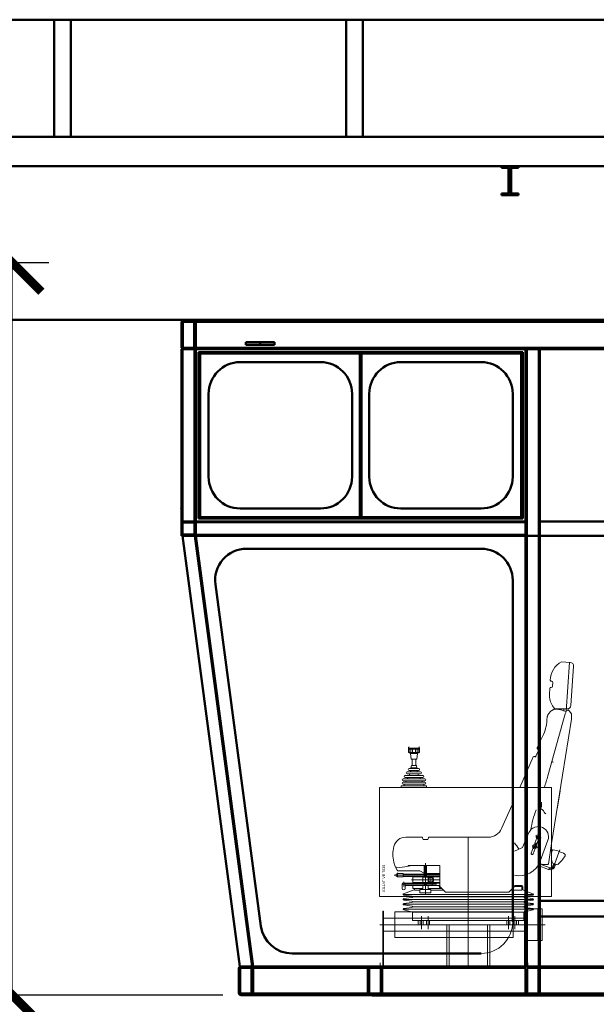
# Model space of a CAD drawing. Header units: millimetres. Extents: x 452087 to 582075, y 10891 to 81641.
# Tile 290 of 311: x 549390 to 551364, y 62368 to 65737. Entities that reach past the tile are written whole.
import ezdxf

# ---------------------------------------------------------------- set-up
doc = ezdxf.new("R2010")
doc.units = ezdxf.units.MM
doc.layers.get('Defpoints').update_dxf_attribs({"color": 8})
for name, color, linetype, lineweight in [('ГТО-1_Бергштрих', 7, 'Continuous', 25), ('ОЗиМ Металл', 1, 'Continuous', 50), ('ОЗиМ Металл тонкий', 221, 'Continuous', 15), ('ОЗиМ Размеры', 2, 'Continuous', 35)]:
    doc.layers.add(name, color=color, linetype=linetype, lineweight=lineweight)
doc.styles.add('RomanS', font='romans.shx', dxfattribs={"width": 0.7})
doc.styles.get("Standard").update_dxf_attribs({"font": 'arial.ttf'})
doc.dimstyles.new('M200', dxfattribs={"dimscale": 200, "dimtxt": 3, "dimasz": 2, "dimexe": 1.25, "dimexo": 0.625, "dimtad": 3, "dimtoh": 1, "dimdec": 0, "dimtxsty": 'RomanS', "dimblk": 'ARCHTICK', "dimblk1": 'OBLIQUE', "dimblk2": 'ARCHTICK', "dimcen": 3, "dimclrt": 2, "dimaunit": 1, "dimadec": 4, "dimazin": 0, "dimtfac": 1, "dimtdec": 0, "dimtmove": 0, "dimatfit": 3, "dimfxl": 1, "dimtfill": 1, "dimarcsym": 0})
doc.dimstyles.new('MOSOBL 1-100 (мм)', dxfattribs={"dimscale": 100, "dimtxt": 3, "dimasz": 2, "dimexe": 1.25, "dimexo": 0.625, "dimtad": 1, "dimdec": 0, "dimzin": 9, "dimtxsty": 'RomanS', "dimblk": 'ARCHTICK', "dimcen": 2.5, "dimdle": 1.25, "dimclrd": 7, "dimclre": 7, "dimclrt": 2, "dimadec": 0, "dimazin": 0, "dimtfac": 1, "dimtdec": 0, "dimtmove": 1, "dimatfit": 3, "dimfxl": 1, "dimtfill": 1, "dimlwd": 25, "dimlwe": 25, "dimarcsym": 0})

# ---------------------------------------------------------------- blocks, each defined once
blk = doc.blocks.new('_ArchTick')
at = {"color": 0, "linetype": 'ByBlock', "const_width": 0.15}
blk.add_lwpolyline([(-0.5, -0.5), (0.5, 0.5)], dxfattribs=at)
blk = doc.blocks.new('*D688')
at = {"layer": 'Defpoints', "color": 0, "transparency": 16777216}
for p in [(545095.5, 64906.1, 0), (549364.7, 64906.1, 0), (550148, 62399.5, 0)]:
    blk.add_point(p, dxfattribs=at)
at = {"layer": 'ОЗиМ Размеры', "color": 0, "lineweight": -2, "transparency": 16777216}
for p, q in [((545158, 64906.1, 0), (549489.7, 64906.1, 0)), ((549364.7, 62399.5, 0), (549364.7, 64906.1, 0)), ((550085.5, 62399.5, 0), (549239.7, 62399.5, 0))]:
    blk.add_line(p, q, dxfattribs=at)
at = {"layer": 'ОЗиМ Размеры', "color": 0, "lineweight": -2, "transparency": 16777216, "xscale": 200, "yscale": 200, "zscale": 200}
for p, rotation in [((549364.7, 64906.1, 0), 90), ((549364.7, 62399.5, 0), 270)]:
    blk.add_blockref('_ArchTick', p, dxfattribs=dict(at, rotation=rotation))
at = {"layer": 'ОЗиМ Размеры', "color": 2, "transparency": 16777216, "insert": (549152.2, 63652.8, 0), "char_height": 300, "attachment_point": 5, "rotation": 90, "style": 'RomanS', "bg_fill": 3, "box_fill_scale": 1.1, "bg_fill_color": 256, "bg_fill_true_color": 13158600, "bg_fill_transparency": 0}
blk.add_mtext('2500', dxfattribs=at)
blk = doc.blocks.new('_Oblique')
at = {"color": 0, "linetype": 'ByBlock', "lineweight": -2}
blk.add_line((-0.5, -0.5), (0.5, 0.5), dxfattribs=at)
blk = doc.blocks.new('A$C143948FD')
at = {"linetype": 'Continuous'}
for p, q in [((-27.5, 0), (-27.5, -6)), ((27.5, 0), (27.5, -6)), ((-27.5, -6), (-2.8, -6)), ((-2.8, -6), (-2.8, -50)), ((2.8, -6), (2.8, -50)), ((27.5, -6), (2.8, -6)), ((-2.8, -94), (-2.8, -50)), ((2.8, -94), (2.8, -50)), ((-27.5, -100), (-27.5, -94)), ((-27.5, -94), (-2.8, -94)), ((-27.5, -100), (27.5, -100)), ((27.5, -94), (2.8, -94)), ((27.5, -100), (27.5, -94))]:
    blk.add_line(p, q, dxfattribs=at)
blk = doc.blocks.new('ddd')
at = {"layer": 'ОЗиМ Металл', "linetype": 'Continuous'}
for p, q in [((-1783.8, 32782.5), (11316.2, 32782.5)), ((2131.9, 32381.6), (2131.9, 32782.5)), ((2189, 32381.6), (2189, 32782.5)), ((3131.9, 32381.6), (3131.9, 32782.5)), ((3189, 32381.6), (3189, 32782.5)), ((-1783.8, 32381.6), (11316.2, 32381.6)), ((11316.2, 32281.6), (-1783.8, 32281.6)), ((-984, 31755.1), (10548, 31755.1)), ((-373.9, 31748.3), (2745.7, 31748.3)), ((-357.2, 31755.1), (2729, 31755.1)), ((2753.6, 31753.2), (-357.2, 31753.2)), ((2649.7, 31755.1), (2704.7, 31755.1)), ((2704.5, 31662.8), (2704.5, 31745.3)), ((2709.4, 31662.8), (2709.4, 31745.3)), ((2712.3, 31748.3), (2745.7, 31748.3)), ((2729, 31755.1), (2729, 31753.2)), ((2748.7, 31745.3), (2748.7, 31662.8)), ((2753.6, 31745.3), (2753.6, 31662.8)), ((2434.4, 31679.5), (2434.4, 31669.7)), ((2434.4, 31679.5), (2532.6, 31679.5)), ((2483.5, 31679.5), (2483.5, 31669.7)), ((2532.6, 31669.7), (2532.6, 31679.5)), ((-373.9, 31659.9), (2745.7, 31659.9)), ((2745.7, 31655), (-373.9, 31655)), ((1525.8, 31655), (1525.8, 29543.2)), ((1529.7, 31655), (1529.7, 29543.2)), ((1571, 31655), (1571, 29543.2)), ((1574.9, 31655), (1574.9, 29543.2)), ((1584.7, 31645.1), (2694.6, 31645.1)), ((1584.7, 31645.1), (1584.7, 31075.4)), ((1584.7, 31640.2), (2694.6, 31640.2)), ((1589.7, 31640.2), (1589.7, 31080.4)), ((2137.2, 31640.2), (2137.2, 31080.4)), ((2142.1, 31640.2), (2142.1, 31080.4)), ((2434.4, 31669.7), (2532.6, 31669.7)), ((2689.7, 31080.4), (2689.7, 31640.2)), ((2694.6, 31075.4), (2694.6, 31645.1)), ((2704.5, 31655), (2753.6, 31655)), ((2704.5, 31655), (2704.5, 31016.5)), ((2708.4, 31655), (2708.4, 31016.5)), ((2745.7, 31659.9), (2712.3, 31659.9)), ((2749.6, 31655), (2749.6, 31016.5)), ((2753.6, 31655), (2753.6, 31016.5)), ((1727.2, 31610.8), (2002.2, 31610.8)), ((2277.2, 31610.8), (2552.2, 31610.8)), ((1619.1, 31502.7), (1619.1, 31217.9)), ((2110.2, 31502.7), (2110.2, 31217.9)), ((2169.2, 31502.7), (2169.2, 31217.9)), ((2660.3, 31217.9), (2660.3, 31502.7)), ((1727.2, 31109.8), (2002.2, 31109.8)), ((2277.2, 31109.8), (2552.2, 31109.8)), ((-383.8, 31065.6), (1525.8, 31065.6)), ((1574.9, 31065.6), (2704.5, 31065.6)), ((1584.7, 31080.4), (2694.6, 31080.4)), ((1584.7, 31075.4), (2694.6, 31075.4)), ((2712.3, 31065.6), (2745.7, 31065.6)), ((1574.9, 31062.7), (2704.5, 31062.7)), ((2704.5, 31024.4), (2704.5, 31057.8)), ((2708.4, 31024.4), (2708.4, 31057.8)), ((2712.3, 31061.7), (2745.7, 31061.7)), ((2749.6, 31057.8), (2749.6, 31024.4)), ((2753.6, 31057.8), (2753.6, 31024.4)), ((-383.8, 31016.5), (1525.4, 31016.5)), ((1574.9, 31016.5), (1525.4, 31016.5)), ((1574.9, 31019.5), (2704.5, 31019.5)), ((1574.9, 31016.5), (2704.5, 31016.5)), ((2704, 31016.5), (2507.6, 29543.2)), ((2708, 31016.5), (2511.6, 29543.2)), ((2749.6, 31016.5), (2553.2, 29543.2)), ((2704.5, 31016.5), (2753.6, 31016.5)), ((2745.7, 31020.4), (2712.3, 31020.4)), ((2745.7, 31016.5), (2712.3, 31016.5)), ((1727.2, 30972.3), (2530.1, 30972.3)), ((1619.1, 30864.3), (1619.1, 29695.4)), ((2637.2, 30850), (2481.4, 29681.2)), ((-377.9, 29767), (1525.8, 29767)), ((-377.9, 29714), (1525.8, 29714)), ((1727.2, 29587.4), (2374.3, 29587.4)), ((-373.9, 29543.2), (2549.3, 29543.2)), ((1567.1, 29538.3), (-373.9, 29538.3)), ((1525.8, 29452.8), (1525.8, 29535.3)), ((1530.7, 29452.8), (1530.7, 29535.3)), ((1570, 29535.3), (1570, 29452.8)), ((2515.9, 29538.3), (1574.9, 29538.3)), ((1574.9, 29535.3), (1574.9, 29452.8)), ((2066, 29452.8), (2066, 29535.3)), ((2070.9, 29452.8), (2070.9, 29535.3)), ((2110.2, 29535.3), (2110.2, 29452.8)), ((2115.1, 29535.3), (2115.1, 29452.8)), ((2129.9, 29543.2), (2493.3, 29543.2)), ((2134.8, 29538.3), (2309.1, 29538.3)), ((2488.4, 29538.3), (2314, 29538.3)), ((2508, 29543.2), (2507, 29543.2)), ((2507.6, 29543.2), (2557.1, 29543.2)), ((2508, 29508.8), (2508, 29543.2)), ((2508, 29452.8), (2508, 29535.3)), ((2512.9, 29452.8), (2512.9, 29535.3)), ((2515.9, 29538.3), (2549.3, 29538.3)), ((2552.2, 29535.3), (2552.2, 29452.8)), ((2555.2, 29529), (2558.2, 29528.6)), ((2557.1, 29535.3), (2557.1, 29452.8)), ((1567.1, 29449.9), (-373.9, 29449.9)), ((1567.1, 29449.9), (1533.7, 29449.9)), ((2515.9, 29449.9), (1574.9, 29449.9)), ((2107.3, 29449.9), (2073.9, 29449.9)), ((2549.3, 29449.9), (2515.9, 29449.9)), ((-367.1, 29445), (2549.3, 29445)), ((-367.1, 29443), (2100.4, 29443)), ((1525.8, 29445), (1560.2, 29445)), ((1567.1, 29445), (1533.7, 29445)), ((1560.2, 29445), (1624, 29445)), ((1560.2, 29445), (1560.2, 29443)), ((1597.5, 29445), (1607.3, 29445)), ((1805.7, 29445), (1815.6, 29445)), ((1825.4, 29445), (1835.2, 29445)), ((2080.8, 29445), (2016.9, 29445)), ((2043.4, 29445), (2033.6, 29445)), ((2107.3, 29445), (2073.9, 29445)), ((2100.4, 29445), (2164.2, 29445)), ((2100.4, 29445), (2100.4, 29443)), ((2137.7, 29445), (2147.6, 29445)), ((2522.8, 29445), (2458.9, 29445)), ((2485.4, 29445), (2475.6, 29445))]:
    blk.add_line(p, q, dxfattribs=at)
for centre, radius, start, end in [((2712.3, 31745.3), 7.86, 90, 180), ((2712.3, 31745.3), 2.95, 90, 180), ((2745.7, 31745.3), 7.86, 0, 90), ((2745.7, 31745.3), 2.95, 0, 90), ((2712.3, 31662.8), 7.86, 180, 270), ((2712.3, 31662.8), 2.95, 180, 270), ((2745.7, 31662.8), 7.86, 270, 0), ((2745.7, 31662.8), 2.95, 270, 0), ((1727.2, 31502.7), 108, 90, 180), ((2002.2, 31502.7), 108, 0, 90), ((2277.2, 31502.7), 108, 90, 180), ((2552.2, 31502.7), 108, 0, 90), ((1727.2, 31217.9), 108, 180, 270), ((2002.2, 31217.9), 108, 270, 0), ((2277.2, 31217.9), 108, 180, 270), ((2552.2, 31217.9), 108, 270, 0), ((2764.4, 31113.8), 10.8, 161.4926, 162.7955), ((2764.4, 31113.8), 10.8, 197.2045, 198.5074), ((2712.3, 31057.8), 7.86, 90, 180), ((2745.7, 31057.8), 7.86, 0, 90), ((2712.3, 31057.8), 3.93, 90, 180), ((2745.7, 31057.8), 3.93, 0, 90), ((2712.3, 31024.4), 7.86, 180, 270), ((2712.3, 31024.4), 3.93, 180, 270), ((2745.7, 31024.4), 7.86, 270, 0), ((2745.7, 31024.4), 3.93, 270, 0), ((1727.2, 30864.3), 108, 90, 180), ((2530.1, 30864.3), 108, 352.4054, 90), ((2374.3, 29695.4), 108, 270, 352.4054), ((2515.9, 29535.3), 7.86, 90, 180), ((2515.9, 29535.3), 2.95, 90, 180), ((2549.3, 29535.3), 7.86, 0, 90), ((2549.3, 29535.3), 2.95, 0, 90), ((1533.7, 29452.8), 7.86, 180, 270), ((1533.7, 29452.8), 2.95, 180, 270), ((1567.1, 29452.8), 7.86, 270, 0), ((1567.1, 29452.8), 2.95, 270, 0), ((2073.9, 29452.8), 7.86, 180, 270), ((2073.9, 29452.8), 2.95, 180, 270), ((2107.3, 29452.8), 2.95, 270, 0), ((2107.3, 29452.8), 7.86, 270, 0), ((2515.9, 29452.8), 7.86, 180, 270), ((2515.9, 29452.8), 2.95, 180, 270), ((2549.3, 29452.8), 7.86, 270, 0), ((2549.3, 29452.8), 2.95, 270, 0)]:
    blk.add_arc(centre, radius, start, end, dxfattribs=at)
at = {"layer": 'ОЗиМ Металл тонкий', "linetype": 'Continuous'}
for p, q in [((1419.8, 30435.6), (1410.8, 30569.9)), ((1452.1, 30585.4), (1422.6, 30583.4)), ((1436, 30414.9), (1424.7, 30583.6)), ((1482.3, 30514.5), (1483.2, 30501.8)), ((1486.6, 30519), (1487.6, 30519)), ((1487.4, 30497.8), (1489.2, 30497.8)), ((1493.5, 30474), (1492.1, 30495.1)), ((1432.4, 30423.8), (1474.1, 30423.8)), ((1444.3, 30417.8), (1443.9, 30423.8)), ((1468.5, 30423.4), (1467.6, 30423.3)), ((1469.4, 30423.4), (1468.5, 30423.4)), ((1470.4, 30423.5), (1469.4, 30423.4)), ((1471.3, 30423.5), (1470.4, 30423.5)), ((1472.1, 30423.5), (1471.3, 30423.5)), ((1472.9, 30423.5), (1472.1, 30423.5)), ((1473.6, 30423.5), (1472.9, 30423.5)), ((1474.3, 30423.5), (1473.6, 30423.5)), ((1474.9, 30423.4), (1474.3, 30423.5)), ((1475.5, 30423.4), (1474.9, 30423.4)), ((1476.5, 30425.1), (1482.7, 30434.2)), ((1418.3, 30407.4), (1426.4, 30418)), ((1418.3, 30388.5), (1418.3, 30407.4)), ((1441.1, 30416.7), (1436, 30414.9)), ((1498.6, 30195.4), (1439.1, 30407.3)), ((1445.1, 30418), (1441.1, 30416.7)), ((1448.1, 30419.1), (1445.1, 30418)), ((1450.4, 30419.8), (1448.1, 30419.1)), ((1452, 30420.4), (1450.4, 30419.8)), ((1453.2, 30420.7), (1452, 30420.4)), ((1454, 30421), (1453.2, 30420.7)), ((1454.7, 30421.2), (1454, 30421)), ((1455.4, 30421.4), (1454.7, 30421.2)), ((1456.1, 30421.6), (1455.4, 30421.4)), ((1456.7, 30421.7), (1456.1, 30421.6)), ((1457.4, 30421.9), (1456.7, 30421.7)), ((1458.1, 30422), (1457.4, 30421.9)), ((1458.8, 30422.2), (1458.1, 30422)), ((1459.5, 30422.3), (1458.8, 30422.2)), ((1460.2, 30422.4), (1459.5, 30422.3)), ((1460.9, 30422.6), (1460.2, 30422.4)), ((1461.7, 30422.7), (1460.9, 30422.6)), ((1462.5, 30422.8), (1461.7, 30422.7)), ((1463.3, 30422.9), (1462.5, 30422.8)), ((1464.1, 30423), (1463.3, 30422.9)), ((1464.9, 30423.1), (1464.1, 30423)), ((1465.8, 30423.2), (1464.9, 30423.1)), ((1466.7, 30423.2), (1465.8, 30423.2)), ((1467.6, 30423.3), (1466.7, 30423.2)), ((1475.9, 30423.3), (1475.5, 30423.4)), ((1476.4, 30423.2), (1475.9, 30423.3)), ((1476.8, 30423.1), (1476.4, 30423.2)), ((1477.2, 30422.9), (1476.8, 30423.1)), ((1477.5, 30422.8), (1477.2, 30422.9)), ((1477.9, 30422.6), (1477.5, 30422.8)), ((1478.2, 30422.5), (1477.9, 30422.6)), ((1478.6, 30422.3), (1478.2, 30422.5)), ((1478.9, 30422.1), (1478.6, 30422.3)), ((1479.3, 30421.9), (1478.9, 30422.1)), ((1479.8, 30421.6), (1479.3, 30421.9)), ((1480.2, 30421.4), (1479.8, 30421.6)), ((1480.7, 30421.1), (1480.2, 30421.4)), ((1481.3, 30420.8), (1480.7, 30421.1)), ((1482, 30420.5), (1481.3, 30420.8)), ((1482.6, 30420.2), (1482, 30420.5)), ((1483.3, 30419.9), (1482.6, 30420.2)), ((1484, 30419.5), (1483.3, 30419.9)), ((1484.7, 30419.2), (1484, 30419.5)), ((1485.3, 30418.8), (1484.7, 30419.2)), ((1486, 30418.4), (1485.3, 30418.8)), ((1486.5, 30418), (1486, 30418.4)), ((1487.1, 30417.6), (1486.5, 30418)), ((1487.6, 30417.2), (1487.1, 30417.6)), ((1488.1, 30416.8), (1487.6, 30417.2)), ((1488.6, 30416.4), (1488.1, 30416.8)), ((1489.1, 30415.9), (1488.6, 30416.4)), ((1489.6, 30415.4), (1489.1, 30415.9)), ((1490.1, 30414.8), (1489.6, 30415.4)), ((1490.7, 30414.2), (1490.1, 30414.8)), ((1491.3, 30413.6), (1490.7, 30414.2)), ((1491.9, 30412.9), (1491.3, 30413.6)), ((1492.5, 30412.2), (1491.9, 30412.9)), ((1493.2, 30411.5), (1492.5, 30412.2)), ((1493.8, 30410.8), (1493.2, 30411.5)), ((1494.4, 30410.1), (1493.8, 30410.8)), ((1495, 30409.4), (1494.4, 30410.1)), ((1495.6, 30408.7), (1495, 30409.4)), ((1496.1, 30408), (1495.6, 30408.7)), ((1496.6, 30407.3), (1496.1, 30408)), ((1497.1, 30406.6), (1496.6, 30407.3)), ((1497.5, 30405.9), (1497.1, 30406.6)), ((1498, 30405.1), (1497.5, 30405.9)), ((1498.4, 30404.4), (1498, 30405.1)), ((1498.8, 30403.6), (1498.4, 30404.4)), ((1499.1, 30402.8), (1498.8, 30403.6)), ((1499.5, 30401.9), (1499.1, 30402.8)), ((1499.8, 30401), (1499.5, 30401.9)), ((1500.1, 30400.1), (1499.8, 30401)), ((1500.4, 30399.1), (1500.1, 30400.1)), ((1500.7, 30398), (1500.4, 30399.1)), ((1500.9, 30396.9), (1500.7, 30398)), ((1501.2, 30395.8), (1500.9, 30396.9)), ((1501.4, 30394.6), (1501.2, 30395.8)), ((1501.6, 30393.3), (1501.4, 30394.6)), ((1501.8, 30392), (1501.6, 30393.3)), ((1501.9, 30390.6), (1501.8, 30392)), ((1502.1, 30389.2), (1501.9, 30390.6)), ((1448.7, 30196.9), (1418.3, 30388.5)), ((1502.2, 30387.7), (1502.1, 30389.2)), ((1502.3, 30386.3), (1502.2, 30387.7)), ((1502.4, 30384.7), (1502.3, 30386.3)), ((1502.5, 30383.2), (1502.4, 30384.7)), ((1502.5, 30381.5), (1502.5, 30383.2)), ((1502.6, 30379.8), (1502.5, 30381.5)), ((1502.8, 30377.9), (1502.6, 30379.8)), ((1502.9, 30375.8), (1502.8, 30377.9)), ((1503.2, 30373.5), (1502.9, 30375.8)), ((1503.5, 30371), (1503.2, 30373.5)), ((1504, 30368.2), (1503.5, 30371)), ((1504.5, 30365.1), (1504, 30368.2)), ((1505.4, 30361.4), (1504.5, 30365.1)), ((1506.6, 30357), (1505.4, 30361.4)), ((1508.5, 30351.6), (1506.6, 30357)), ((1510.9, 30345), (1508.5, 30351.6)), ((1514.3, 30336.9), (1510.9, 30345)), ((1518.6, 30327.3), (1514.3, 30336.9)), ((1524, 30315.7), (1518.6, 30327.3)), ((1524, 30315.7), (1535.2, 30290.5)), ((1938.7, 30290.1), (1938.7, 30291.3)), ((1938.7, 30290.1), (1976, 30290.1)), ((1938.7, 30290.1), (1940.7, 30290.1)), ((1938.7, 30276.3), (1938.7, 30290.1)), ((1976, 30290.1), (1976, 30291.3)), ((1976, 30276.3), (1976, 30290.1)), ((1539.8, 30262.2), (1531, 30282.2)), ((1533.6, 30286.6), (1532.5, 30286.1)), ((1544.9, 30261.2), (1543.7, 30260.7)), ((1548.8, 30259.7), (1595.1, 30155)), ((1938.7, 30286.2), (1976, 30286.2)), ((1940.7, 30274.4), (1974.1, 30274.4)), ((1941, 30286.2), (1941, 30274.4)), ((1942.7, 30274.4), (1945.4, 30271.7)), ((1945.4, 30271.7), (1969.3, 30271.7)), ((1947.5, 30251.8), (1945.4, 30271.7)), ((1946.2, 30286.2), (1946.2, 30276.3)), ((1946.2, 30274.4), (1952.2, 30274.4)), ((1952.2, 30286.2), (1952.2, 30276.3)), ((1962.6, 30286.2), (1962.6, 30276.3)), ((1969.3, 30271.7), (1967.2, 30251.8)), ((1968.5, 30286.2), (1968.5, 30276.3)), ((1972, 30274.4), (1969.3, 30271.7)), ((1973.7, 30286.2), (1973.7, 30274.4)), ((1947.1, 30222.8), (1949, 30230.2)), ((1957.4, 30222.8), (1947.1, 30222.8)), ((1947.5, 30251.8), (1967.2, 30251.8)), ((1957.4, 30230.2), (1949, 30230.2)), ((1950.3, 30222.8), (1950.1, 30221.6)), ((1951, 30230.2), (1951, 30251.8)), ((1957.4, 30230.2), (1965.7, 30230.2)), ((1957.4, 30222.8), (1967.7, 30222.8)), ((1963.7, 30230.2), (1963.7, 30251.8)), ((1964.5, 30222.8), (1964.7, 30221.6)), ((1967.7, 30222.8), (1965.7, 30230.2)), ((1485.9, 29963.3), (1448.7, 30196.9)), ((1957.4, 30196.8), (1927.4, 30196.8)), ((1957.4, 30189.9), (1927.4, 30189.9)), ((1957.4, 30208.6), (1934.8, 30208.6)), ((1957.4, 30201.7), (1934.8, 30201.7)), ((1948.6, 30220.4), (1941.2, 30220.4)), ((1957.4, 30213.5), (1941.2, 30213.5)), ((1957.4, 30220.4), (1948.6, 30220.4)), ((1957.4, 30220.4), (1966.1, 30220.4)), ((1957.4, 30213.5), (1973.6, 30213.5)), ((1957.4, 30208.6), (1980, 30208.6)), ((1957.4, 30201.7), (1980, 30201.7)), ((1957.4, 30196.8), (1987.3, 30196.8)), ((1957.4, 30189.9), (1987.3, 30189.9)), ((1966.1, 30220.4), (1973.6, 30220.4)), ((1485.9, 30155), (1485.9, 29781.8)), ((2075.2, 30155), (1485.9, 30155)), ((1957.4, 30160.9), (1914.1, 30160.9)), ((1914.1, 30155), (1914.1, 30160.9)), ((1957.4, 30185), (1920.5, 30185)), ((1957.4, 30178.1), (1920.5, 30178.1)), ((1957.4, 30173.2), (1920.5, 30173.2)), ((1922, 30166.3), (1920.5, 30166.3)), ((1922, 30166.3), (1920.5, 30166.3)), ((1957.4, 30166.3), (1922, 30166.3)), ((1924, 30160.9), (1924, 30164.4)), ((1924, 30160.9), (1924, 30164.4)), ((1957.4, 30185), (1994.2, 30185)), ((1957.4, 30178.1), (1994.2, 30178.1)), ((1957.4, 30173.2), (1994.2, 30173.2)), ((1957.4, 30166.3), (1992.7, 30166.3)), ((1957.4, 30160.9), (2000.6, 30160.9)), ((1990.8, 30160.9), (1990.8, 30164.4)), ((1992.7, 30166.3), (1994.2, 30166.3)), ((2000.6, 30155), (2000.6, 30160.9)), ((2075.2, 29781.8), (2075.2, 30155)), ((1467.1, 30081.3), (1457.2, 30143.9)), ((1621.1, 30096.1), (1657.2, 30014.4)), ((1531.6, 29986.6), (1521.4, 29982.9)), ((1524.4, 29987.9), (1529.1, 29993.5)), ((1526.9, 29981), (1524.4, 29987.9)), ((1534.1, 29979.8), (1526.9, 29999.6)), ((1529.1, 29993.5), (1536.3, 29992.3)), ((1531.6, 29986.6), (1540.7, 29990)), ((1536.3, 29992.3), (1538.8, 29985.4)), ((1586, 29950.4), (1563.5, 30000.9)), ((1485.9, 29963.3), (1497.1, 29893.2)), ((1498.8, 29974.7), (1524.9, 29903.2)), ((1534.1, 29979.8), (1526.9, 29981)), ((1530.1, 29980.5), (1536.8, 29962.2)), ((1543.9, 29952.8), (1533.7, 29949.1)), ((1538.8, 29985.4), (1534.1, 29979.8)), ((1536.7, 29982.9), (1543.4, 29964.6)), ((1536.7, 29954.1), (1541.4, 29959.7)), ((1539.2, 29947.2), (1536.7, 29954.1)), ((1546.4, 29946), (1539.2, 29965.8)), ((1541.4, 29959.7), (1548.6, 29958.5)), ((1543.9, 29952.8), (1553, 29956.2)), ((1548.6, 29958.5), (1551.1, 29951.6)), ((1905.5, 29985.2), (1702.1, 29985.2)), ((1771.4, 29700.3), (1771.4, 29985.2)), ((1907.5, 29983.5), (1908.4, 29979.4)), ((1911.7, 29976.7), (1923.7, 29976.7)), ((1927.9, 29983.5), (1927, 29979.4)), ((1930, 29985.2), (1985.4, 29985.2)), ((1478.3, 29886.2), (1458.1, 29941.8)), ((1546.4, 29946), (1539.2, 29947.2)), ((1542.4, 29946.7), (1549.1, 29928.4)), ((1551.1, 29951.6), (1546.4, 29946)), ((1549, 29949.1), (1555.7, 29930.8)), ((1586, 29950.4), (1613.4, 29937.6)), ((1475.1, 29885.1), (1472.5, 29892.4)), ((1481.5, 29887.4), (1478.8, 29894.7)), ((1494.5, 29881.3), (1529, 29893.9)), ((1496.8, 29874.9), (1532.4, 29887.9)), ((1497.5, 29892.9), (1497.1, 29893.2)), ((1498.9, 29892.2), (1497.5, 29892.9)), ((1500.2, 29891.7), (1498.9, 29892.2)), ((1501.4, 29891.5), (1500.2, 29891.7)), ((1502.6, 29891.3), (1501.4, 29891.5)), ((1503.8, 29891.3), (1502.6, 29891.3)), ((1505.1, 29891.2), (1503.8, 29891.3)), ((1506.3, 29891.3), (1505.1, 29891.2)), ((1507.6, 29891.3), (1506.3, 29891.3)), ((1508.9, 29891.4), (1507.6, 29891.3)), ((1510.2, 29891.5), (1508.9, 29891.4)), ((1511.5, 29891.6), (1510.2, 29891.5)), ((1512.8, 29891.7), (1511.5, 29891.6)), ((1514.1, 29891.8), (1512.8, 29891.7)), ((1515.4, 29891.9), (1514.1, 29891.8)), ((1516.7, 29892.1), (1515.4, 29891.9)), ((1517.9, 29892.2), (1516.7, 29892.1)), ((1519.2, 29892.4), (1517.9, 29892.2)), ((1520.5, 29892.6), (1519.2, 29892.4)), ((1868.8, 29887.9), (1976.8, 29887.9)), ((1868.8, 29816.2), (1868.8, 29887.9)), ((1914, 29887.9), (1914, 29848.3)), ((1915.4, 29887.9), (1915.4, 29848.3)), ((1917.9, 29896), (1917.9, 29796.8)), ((1920.3, 29887.9), (1920.3, 29848.3)), ((1921.8, 29887.9), (1921.8, 29848.3)), ((2019.2, 29879.8), (2022.6, 29888.3)), ((1868.8, 29861.2), (1914, 29861.2)), ((1868.8, 29859.1), (1994, 29859.1)), ((1868.8, 29855.1), (2024.5, 29855.1)), ((1868.8, 29851.1), (1914, 29851.1)), ((1868.8, 29850.7), (1914, 29850.7)), ((1899.5, 29828.2), (1899.5, 29850.7)), ((1921.8, 29862.2), (1936.8, 29869.7)), ((1921.8, 29851.1), (1994, 29851.1)), ((1921.8, 29850.7), (1960.9, 29850.7)), ((1936.8, 29869.7), (2010.9, 29869.7)), ((1960.9, 29828.2), (1960.9, 29850.7)), ((1994, 29860.4), (1994, 29849.8)), ((2000.3, 29860.4), (1994, 29860.4)), ((2013.9, 29860.4), (2000.3, 29860.4)), ((2013.9, 29863), (2013.9, 29848)), ((2019.2, 29879.8), (2014.5, 29871.8)), ((1613.4, 29819.9), (1588, 29819.9)), ((1868.8, 29849), (1914, 29849)), ((1965.2, 29839.5), (1868.8, 29839.5)), ((1868.8, 29829.9), (1914, 29829.9)), ((1868.8, 29828.2), (1960.9, 29828.2)), ((1868.8, 29828.2), (1956.8, 29828.2)), ((1868.8, 29828.2), (1914, 29828.2)), ((1987, 29819.8), (1868.8, 29819.8)), ((1870.8, 29816), (1870.8, 29819.8)), ((1997.6, 29824), (1880, 29824)), ((1909, 29839.5), (1888.3, 29839.5)), ((1894.4, 29828.2), (1894.4, 29819.8)), ((1909, 29839.5), (1909, 29848.3)), ((1926.7, 29848.3), (1909, 29848.3)), ((1909, 29839.5), (1909, 29830.6)), ((1926.7, 29830.6), (1909, 29830.6)), ((1926.7, 29819.8), (1909, 29819.8)), ((1909, 29819.8), (1909, 29806.1)), ((1914, 29830.6), (1914, 29819.8)), ((1989.1, 29828.2), (1914, 29828.2)), ((1915.4, 29830.6), (1915.4, 29819.8)), ((1917.9, 29848.3), (1917.9, 29789.3)), ((1920.3, 29830.6), (1920.3, 29819.8)), ((1921.8, 29849), (1960.9, 29849)), ((1921.8, 29830.6), (1921.8, 29819.8)), ((1921.8, 29829.9), (1960.9, 29829.9)), ((1921.8, 29828.2), (1956.9, 29828.2)), ((1926.7, 29839.5), (1926.7, 29848.3)), ((1926.7, 29839.5), (1926.7, 29830.6)), ((1926.7, 29819.8), (1926.7, 29806.1)), ((1960.9, 29810.1), (1960.9, 29819.8)), ((1987, 29824), (1987, 29810)), ((1992.3, 29832), (1992.3, 29816.9)), ((1994, 29849.8), (2013.9, 29849.8)), ((1997.6, 29824), (1997.6, 29810)), ((1550, 29791.5), (1586.1, 29805.1)), ((1578.5, 29783.2), (1550.6, 29786.9)), ((1550.8, 29789.3), (1816.5, 29789.3)), ((1585, 29804.7), (1585, 29816.9)), ((1588, 29807.9), (1588, 29816)), ((1588.2, 29804.1), (1625.5, 29804.1)), ((1613.4, 29816.9), (1588.9, 29816.9)), ((1613.4, 29816.2), (1633, 29796.5)), ((1633, 29796.5), (1849.1, 29796.5)), ((1991.9, 29789.3), (1816.5, 29789.3)), ((1868.8, 29816.2), (1849.1, 29796.5)), ((1899.2, 29804.1), (1856.7, 29804.1)), ((1862.6, 29810.1), (1909, 29810.1)), ((1936.6, 29806.1), (1899.2, 29806.1)), ((1899.2, 29806.1), (1899.2, 29794.3)), ((1936.6, 29794.3), (1899.2, 29794.3)), ((1926.7, 29810.1), (1960.9, 29810.1)), ((1936.6, 29806.1), (1936.6, 29794.3)), ((1954.5, 29804.1), (1936.6, 29804.1)), ((1954.7, 29807.9), (1954.7, 29810.1)), ((1992.7, 29791.5), (1956.6, 29805.1)), ((1964.2, 29783.2), (1992.2, 29786.9)), ((1485.9, 29781.8), (2075.2, 29781.8)), ((1550.6, 29774.8), (1578.5, 29778.5)), ((1550.6, 29772.4), (1816.5, 29772.4)), ((1578.5, 29766.4), (1550.6, 29770.1)), ((1550.6, 29757.9), (1578.5, 29761.6)), ((1550.6, 29755.6), (1816.5, 29755.6)), ((1578.5, 29749.5), (1550.6, 29753.2)), ((1580.6, 29780.8), (1816.5, 29780.8)), ((1582.3, 29764), (1816.5, 29764)), ((1962.1, 29780.8), (1816.5, 29780.8)), ((1992.1, 29772.4), (1816.5, 29772.4)), ((1960.5, 29764), (1816.5, 29764)), ((1992.1, 29755.6), (1816.5, 29755.6)), ((1992.2, 29774.8), (1964.2, 29778.5)), ((1964.2, 29766.4), (1992.2, 29770.1)), ((1992.2, 29757.9), (1964.2, 29761.6)), ((1964.2, 29749.5), (1992.2, 29753.2)), ((1518, 29739.6), (1576.9, 29739.6)), ((1518, 29631.6), (1518, 29739.6)), ((1532.7, 29631.6), (1532.7, 29739.6)), ((1580.6, 29728.3), (1550.3, 29736.5)), ((1550.4, 29738.7), (1816.5, 29738.7)), ((1550.6, 29741.1), (1578.5, 29744.8)), ((1576.9, 29545.2), (1576.9, 29739.6)), ((1576.9, 29732.3), (1578.8, 29732.3)), ((1578.8, 29543.2), (1578.8, 29732.3)), ((1580.6, 29728.3), (1839.2, 29728.3)), ((1580.6, 29700.3), (1580.6, 29728.3)), ((1581.6, 29747.2), (1816.5, 29747.2)), ((1618.1, 29729.8), (2022.8, 29729.8)), ((1618.1, 29641.4), (1618.1, 29729.8)), ((1961.2, 29747.2), (1816.5, 29747.2)), ((1992.4, 29738.7), (1816.5, 29738.7)), ((1962.1, 29728.3), (1839.2, 29728.3)), ((1962.1, 29728.3), (1992.5, 29736.5)), ((1962.1, 29700.3), (1962.1, 29728.3)), ((1992.2, 29741.1), (1964.2, 29744.8)), ((2022.8, 29641.4), (2022.8, 29729.8)), ((2062.1, 29543.2), (2062.1, 29732.3)), ((2064.1, 29732.3), (2062.1, 29732.3)), ((2064.1, 29545.2), (2064.1, 29732.3)), ((1508.1, 29685.6), (2073.9, 29685.6)), ((1578.8, 29707.7), (2062.1, 29707.7)), ((1580.6, 29700.3), (1962.1, 29700.3)), ((1599.5, 29700.3), (1599.5, 29685.6)), ((1599.5, 29700.3), (1943.3, 29700.3)), ((1599.5, 29685.6), (1943.3, 29685.6)), ((1606.8, 29700.3), (1606.8, 29685.6)), ((1611.8, 29715.1), (1611.8, 29670.9)), ((1611.8, 29715.1), (1611.8, 29675.8)), ((1616.7, 29700.3), (1616.7, 29685.6)), ((1628.9, 29700.3), (1628.9, 29685.6)), ((1633.9, 29715.1), (1633.9, 29670.9)), ((1633.9, 29715.1), (1633.9, 29675.8)), ((1638.8, 29700.3), (1638.8, 29685.6)), ((1697.7, 29685.6), (1697.7, 29543.2)), ((1705.6, 29685.6), (1705.6, 29543.2)), ((1771.4, 29700.3), (1771.4, 29543.2)), ((1837.2, 29685.6), (1837.2, 29543.2)), ((1845, 29685.6), (1845, 29543.2)), ((1904, 29700.3), (1904, 29685.6)), ((1908.9, 29715.1), (1908.9, 29670.9)), ((1908.9, 29715.1), (1908.9, 29675.8)), ((1913.8, 29700.3), (1913.8, 29685.6)), ((1926.1, 29700.3), (1926.1, 29685.6)), ((1931, 29715.1), (1931, 29670.9)), ((1931, 29715.1), (1931, 29675.8)), ((1935.9, 29700.3), (1935.9, 29685.6)), ((1943.3, 29700.3), (1943.3, 29685.6)), ((1578.8, 29663.5), (2062.1, 29663.5)), ((1518, 29631.6), (1576.9, 29631.6)), ((1618.1, 29641.4), (2022.8, 29641.4)), ((1567.6, 29533.4), (1567.6, 29555)), ((2073.4, 29533.4), (2073.4, 29555)), ((1525.8, 29516.7), (1525.8, 29521.6)), ((1533.7, 29543.2), (1567.1, 29543.2)), ((1533.7, 29538.3), (1567.1, 29538.3)), ((1557.2, 29545.2), (1576.9, 29545.2)), ((1557.2, 29543.2), (1557.2, 29545.2)), ((1557.2, 29543.2), (1578.8, 29543.2)), ((1563.1, 29543.2), (1563.1, 29545.2)), ((1572, 29543.2), (1572, 29545.2)), ((2083.7, 29543.2), (2062.1, 29543.2)), ((2083.7, 29545.2), (2064.1, 29545.2)), ((2069, 29543.2), (2069, 29545.2)), ((2073.9, 29543.2), (2107.3, 29543.2)), ((2073.9, 29538.3), (2107.3, 29538.3)), ((2077.8, 29543.2), (2077.8, 29545.2)), ((2083.7, 29543.2), (2083.7, 29545.2)), ((2115.1, 29508.8), (2115.1, 29543.2)), ((2115.1, 29543.2), (2116.1, 29543.2))]:
    blk.add_line(p, q, dxfattribs=at)
for centre, radius in [((1531.6, 29986.6), 3.53), ((1543.9, 29952.8), 3.53), ((1899.5, 29839.5), 9.52), ((1899.5, 29839.5), 7.83)]:
    blk.add_circle(centre, radius, dxfattribs=at)
for centre, radius, start, end in [((1423.5, 30570.8), 12.7, 93.8141, 183.8141), ((1418, 30521.3), 72.5, 0.5404, 62.0091), ((1486.6, 30514.8), 4.23, 90, 183.8141), ((1487.4, 30502.1), 4.23, 183.8141, 270), ((1487.6, 30522), 2.96, 270, 0.5404), ((1489.2, 30494.9), 2.96, 3.8141, 90), ((1430.2, 30469.8), 63.4, 325.8734, 3.8141), ((1432.4, 30436.5), 12.7, 183.8141, 270), ((1474.1, 30426.8), 2.96, 270, 325.8734), ((1430.4, 30414.9), 5.08, 26.2504, 142.4433), ((1351.5, 30376), 93.1, 19.6744, 26.2504), ((1532.4, 30289.3), 2.96, 293.8539, 23.8539), ((1942.6, 30291.3), 3.93, 114.6243, 180), ((1972.1, 30291.3), 3.93, 0, 65.3757), ((1533.7, 30283.4), 2.96, 113.8539, 203.8539), ((1542.5, 30263.4), 2.96, 203.8539, 293.8539), ((1546.1, 30258.5), 2.96, 23.8539, 113.8539), ((1940.7, 30276.3), 1.96, 180, 270), ((1949.2, 30277.6), 3.24, 203.164, 336.836), ((1965.5, 30277.6), 3.24, 203.164, 336.836), ((1974.1, 30276.3), 1.96, 270, 0), ((1483.7, 30239.9), 2.95, 85, 155.0734), ((1948.6, 30221.8), 1.47, 270, 350.7839), ((1966.1, 30221.8), 1.47, 189.2161, 270), ((2917.5, 30618), 1480.5, 196.5839, 198.2225), ((1927.4, 30193.4), 3.44, 90, 270), ((1927.4, 30193.4), 3.44, 90, 270), ((1934.8, 30205.1), 3.44, 90, 270), ((1933.8, 30187.5), 2.46, 270, 90), ((1933.8, 30187.5), 2.46, 270, 90), ((1941.2, 30216.9), 3.44, 90, 270), ((1940.7, 30199.2), 2.46, 270, 90), ((1944.1, 30211), 2.46, 270, 90), ((1970.6, 30211), 2.46, 90, 270), ((1974.1, 30199.2), 2.46, 90, 270), ((1973.6, 30216.9), 3.44, 270, 90), ((1980.9, 30187.5), 2.46, 90, 270), ((1980, 30205.1), 3.44, 270, 90), ((1987.3, 30193.4), 3.44, 270, 90), ((1920.5, 30181.6), 3.44, 90, 270), ((1920.5, 30169.8), 3.44, 90, 270), ((1922, 30164.4), 1.96, 0, 90), ((1922, 30164.4), 1.96, 0, 90), ((1926.9, 30175.7), 2.46, 270, 90), ((1926.9, 30175.7), 2.46, 270, 90), ((1987.8, 30175.7), 2.46, 90, 270), ((1992.7, 30164.4), 1.96, 90, 180), ((1994.2, 30181.6), 3.44, 270, 90), ((1994.2, 30169.8), 3.44, 270, 90), ((1550.2, 30096.9), 30.2, 165.5428, 203.6177), ((1494, 30092.4), 29.6, 293.9814, 300.1791), ((1536.9, 30055.8), 30.2, 120.5428, 158.6177), ((1223.7, 29955.1), 338.4, 9.3214, 21.3733), ((1531.6, 29986.6), 34.9, 24.0461, 115.2741), ((1531.6, 29986.6), 34.9, 115.2741, 200), ((1702.1, 30034.3), 49.1, 203.8539, 270), ((1540.1, 29963.4), 3.53, 200, 20), ((1713.8, 29876), 134.5, 138.3048, 149.2998), ((1905.4, 29983.1), 2.11, 12.4779, 89.6106), ((1911.7, 29980.1), 3.38, 192.4779, 270), ((1923.7, 29980.1), 3.38, 270, 347.5221), ((1930, 29983.1), 2.11, 90, 167.5221), ((1985.4, 29942.9), 42.3, 14.6748, 90), ((1924.1, 29926.8), 105.7, 345.1347, 14.6748), ((1443.3, 29923.7), 4.23, 118.2119, 210.9848), ((1533.9, 29978.1), 109.9, 210.9848, 231.3722), ((1522.3, 29779.9), 168.4, 111.6896, 118.7726), ((1513, 29776.5), 168.4, 101.2274, 108.3104), ((1481.1, 29937.5), 4.23, 9.0152, 101.7881), ((1376.7, 29920.9), 109.9, 348.6278, 9.0152), ((1552.4, 29929.6), 3.53, 200, 20), ((1467.9, 29895.6), 4.23, 231.3722, 282.746), ((1461.6, 29927.7), 37, 281.3019, 292.3725), ((1491, 29890.8), 16.9, 200, 290), ((1464.5, 29928.8), 37, 287.6275, 298.6981), ((1491, 29890.8), 13.5, 200, 290), ((1491, 29890.8), 10.2, 200, 290), ((1480.3, 29900.1), 4.23, 297.254, 348.6278), ((1596.4, 29929.2), 76.1, 200, 282.8865), ((1942.9, 29742), 148, 75.8928, 80.3027), ((2007.8, 30000.4), 118.4, 255.8928, 274.7511), ((1924.1, 29926.8), 105.7, 338.6727, 345.1347), ((2010.9, 29873.9), 4.23, 270, 329.5455), ((2013.9, 29855.1), 5.29, 270, 90), ((2017.8, 29880.7), 1.69, 329.5455, 94.7511), ((1588, 29816.9), 2.97, 90, 180), ((1992.3, 29824), 5.29, 0, 180), ((1550.9, 29789.3), 2.38, 110.6477, 262.4522), ((1585, 29807.9), 2.97, 290.6477, 0), ((1588.9, 29816), 0.892, 90, 180), ((1867.8, 29816), 2.95, 234.8738, 0), ((1957.7, 29807.9), 2.97, 180, 249.3523), ((1992.3, 29810), 5.29, 180, 0), ((1991.9, 29789.3), 2.38, 277.5478, 69.3523), ((1550.9, 29772.4), 2.38, 97.5478, 262.4522), ((1550.9, 29755.6), 2.38, 97.5478, 262.4522), ((1578.2, 29780.8), 2.38, 277.5478, 82.4522), ((1578.2, 29764), 2.38, 277.5478, 82.4522), ((1964.5, 29780.8), 2.38, 97.5478, 262.4522), ((1964.5, 29764), 2.38, 97.5478, 262.4522), ((1991.9, 29772.4), 2.38, 277.5478, 82.4522), ((1991.9, 29755.6), 2.38, 277.5478, 82.4522), ((1550.9, 29738.7), 2.38, 97.5478, 255.0404), ((1578.2, 29747.2), 2.38, 277.5478, 82.4522), ((1964.5, 29747.2), 2.38, 97.5478, 262.4522), ((1991.9, 29738.7), 2.38, 284.9596, 82.4522), ((1727.2, 29695.4), 108, 180, 270), ((1533.7, 29535.3), 7.86, 90, 180), ((1533.7, 29535.3), 2.95, 90, 180), ((1567.1, 29535.3), 7.86, 0, 90), ((1567.1, 29535.3), 2.95, 0, 90), ((2073.9, 29535.3), 7.86, 90, 180), ((2073.9, 29535.3), 2.95, 90, 180), ((2107.3, 29535.3), 7.86, 0, 90), ((2107.3, 29535.3), 2.95, 0, 90)]:
    blk.add_arc(centre, radius, start, end, dxfattribs=at)
at = {"layer": 'ОЗиМ Металл', "linetype": 'Continuous'}
for p in [(1627.4, 32281.6), (1628.4, 32281.6), (1629.4, 32281.6), (1630.4, 32281.6)]:
    blk.add_blockref('A$C143948FD', p, dxfattribs=at)
at = {"layer": 'ОЗиМ Металл тонкий', "linetype": 'Continuous'}
blk.add_text('RITTAL AE 1038', height=8.84, rotation=90, dxfattribs=at).set_placement((2065.1, 29797.5))
blk = doc.blocks.new('*D731')
at = {"color": 7, "lineweight": 25, "transparency": 16777216}
for p, q in [((555731.1, 63359.2), (555731.1, 58883.6)), ((548181, 60218.8), (548181, 58883.6)), ((548056, 59008.6), (555856.1, 59008.6))]:
    blk.add_line(p, q, dxfattribs=at)
at = {"layer": 'Defpoints', "color": 0, "transparency": 16777216}
for p in [(555731.1, 63421.7, 0), (548181, 60281.3, 0), (555731.1, 59008.6)]:
    blk.add_point(p, dxfattribs=at)
at = {"color": 7, "lineweight": 25, "transparency": 16777216, "xscale": 200, "yscale": 200, "zscale": 200, "rotation": 180}
blk.add_blockref('_ArchTick', (548181, 59008.6), dxfattribs=at)
at = {"color": 7, "lineweight": 25, "transparency": 16777216, "xscale": 200, "yscale": 200, "zscale": 200}
blk.add_blockref('_ArchTick', (555731.1, 59008.6), dxfattribs=at)
at = {"color": 2, "transparency": 16777216, "insert": (551956.1, 59221.1), "char_height": 300, "attachment_point": 5, "style": 'RomanS', "bg_fill": 3, "box_fill_scale": 1.1, "bg_fill_color": 256, "bg_fill_true_color": 13158600, "bg_fill_transparency": 0}
blk.add_mtext('7550', dxfattribs=at)

msp = doc.modelspace()

# ---------------------------------------------------------------- dimensions: what is measured, and where the dimension line sits
at = {"layer": 'ОЗиМ Размеры', "color": 0}
dim = msp.add_linear_dim(base=(549364.7, 64906.1, 0), p1=(550148, 62399.5, 0), p2=(545095.5, 64906.1, 0), angle=90, text='2500', dimstyle='M200', override={"dimscale": 100}, dxfattribs=at)
dim.commit()
dim.dimension.update_dxf_attribs({"geometry": '*D688', "text_midpoint": (549152.2, 63652.8, 0)})

# ---------------------------------------------------------------- next in the draw order: block references
at = {"layer": 'ГТО-1_Бергштрих', "xscale": -1}
msp.add_blockref('ddd', (552697.3, 32954.6, 0), dxfattribs=at)

# ---------------------------------------------------------------- next in the draw order: dimensions: what is measured, and where the dimension line sits
at = {"color": 5}
dim = msp.add_linear_dim(base=(555731.1, 59008.6), p1=(548181, 60281.3, 0), p2=(555731.1, 63421.7, 0), dimstyle='MOSOBL 1-100 (мм)', override={"dimfxl": 1.25, "dimtfillclr": 256, "dimarcsym": 1}, dxfattribs=at)
dim.commit()
dim.dimension.update_dxf_attribs({"geometry": '*D731', "text_midpoint": (551956.1, 59221.1)})

doc.saveas('drawing.dxf')
